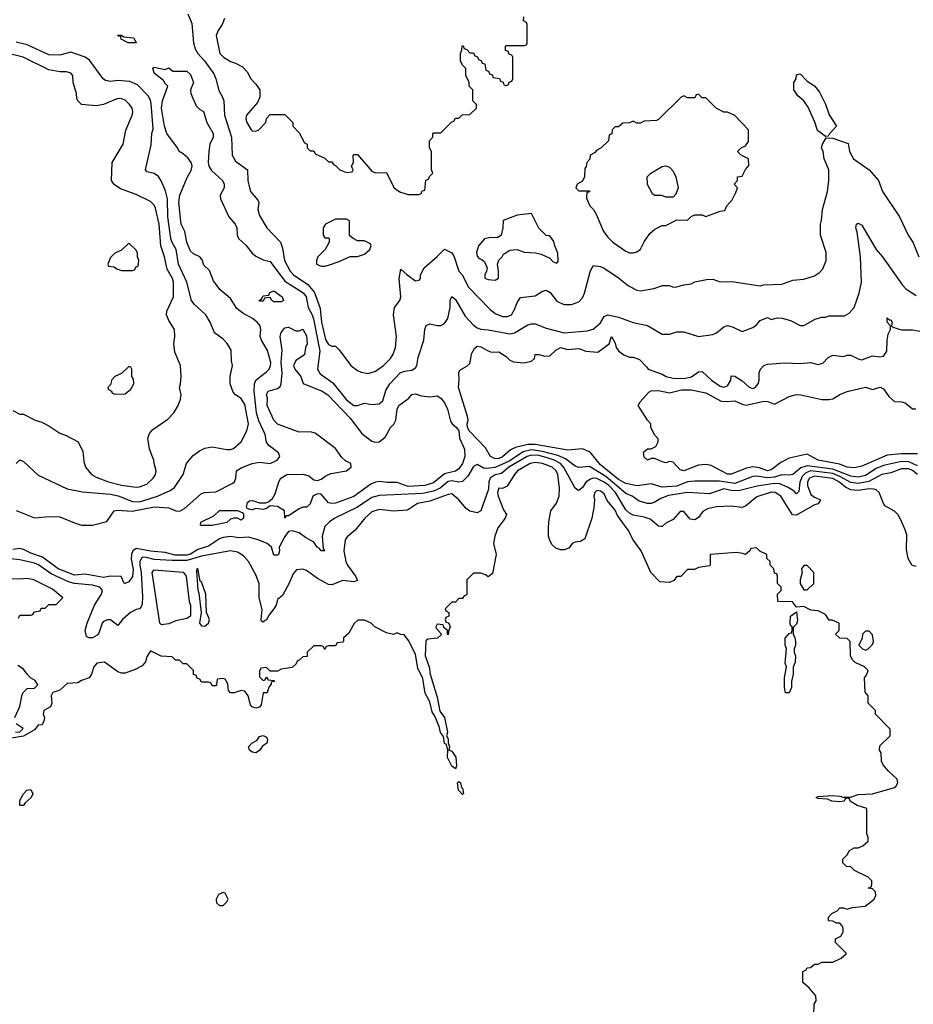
# Model space of a CAD drawing. Header units: inches. Extents: x 2348341 to 2479810, y 460419 to 613669.
# Tile 450 of 656: x 2423589 to 2428514, y 511830 to 517257. Entities that reach past the tile are written whole.
import ezdxf

# ---------------------------------------------------------------- set-up
doc = ezdxf.new("R2010")
doc.units = ezdxf.units.IN
doc.header["$MEASUREMENT"] = 0
doc.layers.add('C4521', color=7, linetype='Continuous')

msp = doc.modelspace()

# ---------------------------------------------------------------- linework, layer by layer
at = {"layer": 'C4521', "color": 2}
for points, elevation in [([(2424516.3, 517290), (2424536.7, 517236.7), (2424547.2, 517130), (2424555.8, 517095.8), (2424570, 517070.7), (2424608, 517030), (2424658, 516958), (2424670.4, 516930), (2424687, 516867), (2424707.3, 516830), (2424713.4, 516810), (2424718.4, 516730), (2424756.4, 516610), (2424759.1, 516510), (2424777.5, 516477.5), (2424844.7, 516430), (2424846.8, 516370), (2424854.8, 516330), (2424861, 516310), (2424902, 516262), (2424906, 516250), (2424900.7, 516210), (2424910, 516178), (2424950.6, 516110), (2425026.8, 516030), (2425037.5, 515997.5), (2425048.4, 515930), (2425079.3, 515870), (2425098, 515850), (2425177.8, 515797.8), (2425213.7, 515753.7), (2425245.5, 515665.5), (2425251.6, 515590), (2425274.2, 515494.2), (2425290, 515466), (2425310, 515458), (2425330, 515458), (2425350, 515438), (2425414.8, 515350), (2425450, 515322.8), (2425470, 515314.8), (2425510, 515306.8), (2425550, 515318.8), (2425593.2, 515350), (2425633.2, 515390), (2425646.8, 515413.2), (2425659.3, 515450), (2425665.2, 515510), (2425648.7, 515630), (2425655.3, 515670), (2425684, 515710), (2425689.2, 515730), (2425679.5, 515830), (2425690, 515882), (2425724.7, 515850), (2425770, 515818), (2425790, 515822), (2425798, 515830), (2425798, 515850), (2425818, 515890), (2425890, 515951), (2425930, 515992), (2425971.2, 515971.2), (2425984.2, 515950), (2426010, 515870.8), (2426027.7, 515850), (2426063.1, 515783.1), (2426180.7, 515660.7), (2426210, 515637.1), (2426250, 515621.3), (2426278.3, 515621.7), (2426299.3, 515630), (2426317.7, 515662.3), (2426330, 515698), (2426350, 515726), (2426430, 515734.8), (2426470, 515761), (2426490, 515766), (2426512.4, 515752.4), (2426550, 515706), (2426587.5, 515687.5), (2426630, 515686.8), (2426670, 515701), (2426690, 515724.7), (2426702.7, 515750), (2426732.9, 515867.1), (2426750, 515902), (2426790, 515896), (2426810, 515886.8), (2426890, 515834.8), (2426944.7, 515790), (2426990, 515766), (2427010, 515762.8), (2427084, 515776), (2427131.6, 515791.6), (2427170, 515792), (2427190, 515782), (2427210, 515784.7), (2427250, 515796), (2427290, 515801), (2427310, 515812), (2427374.6, 515825.4), (2427410, 515826), (2427450, 515811.3), (2427513.7, 515813.7), (2427670, 515790.8), (2427690, 515796.3), (2427790, 515799.1), (2427850, 515820.7), (2427910, 515826), (2427970, 515844.7), (2427996.5, 515863.5), (2428015.5, 515884.5), (2428034, 515930), (2428033.6, 515973.6), (2428002, 516070), (2428002, 516130), (2428008.9, 516151.1), (2428014, 516210), (2428042, 516310), (2428048.7, 516370), (2428048.4, 516428.4), (2428022, 516490), (2428017.2, 516530), (2428009, 516550), (2428014, 516570), (2428034, 516606), (2428070, 516603), (2428154.8, 516574.8), (2428162, 516530), (2428184.7, 516490), (2428271.3, 516430), (2428322, 516370), (2428344.7, 516310), (2428438, 516170), (2428486, 516070), (2428511, 516030), (2428544.7, 515950)], 78), ([(2424716.9, 517263.1), (2424704.7, 517230), (2424682, 517198), (2424671.3, 517170), (2424691, 517070), (2424711.3, 517050), (2424750, 517026.8), (2424778, 517018), (2424816.9, 516996.9), (2424842, 516970), (2424862, 516930), (2424890, 516902), (2424912, 516870), (2424912, 516830), (2424899.6, 516800.4), (2424838, 516730), (2424836, 516710), (2424841, 516690), (2424864.7, 516650), (2424870, 516644.7), (2424890, 516642), (2424906, 516650), (2424946, 516690), (2424948.4, 516711.6), (2424970, 516734), (2425050, 516734), (2425094, 516690), (2425094, 516670), (2425130, 516634), (2425158, 516578), (2425174, 516570), (2425174, 516550), (2425190, 516534), (2425210, 516534), (2425218, 516518), (2425270, 516494), (2425290, 516474), (2425310, 516474), (2425318, 516458), (2425330, 516454), (2425354, 516430), (2425390, 516414), (2425422, 516418), (2425426, 516430), (2425418, 516450), (2425428, 516470), (2425426, 516510), (2425430, 516514), (2425450, 516514), (2425530, 516422), (2425550, 516412), (2425610, 516414), (2425651.1, 516331.1), (2425662, 516322), (2425687.1, 516307.1), (2425730, 516294), (2425790, 516294), (2425802, 516298), (2425807.3, 516312.7), (2425822, 516318), (2425827.3, 516372.7), (2425842, 516378), (2425847.3, 516392.7), (2425866, 516410), (2425858, 516430), (2425858, 516530), (2425848, 516550), (2425848, 516590), (2425866, 516610), (2425866, 516630), (2425870, 516634), (2425910, 516634), (2425970, 516694), (2425982, 516698), (2425990, 516714), (2426010, 516714), (2426028.4, 516731.6), (2426070, 516734), (2426106, 516770), (2426106, 516790), (2426086, 516810), (2426086, 516870), (2426066, 516890), (2426066, 516910), (2426048.4, 516948.4), (2426047.3, 516987.3), (2426030, 517006), (2426018, 517030), (2426018, 517070), (2426026, 517090), (2426027.3, 517112.7), (2426032.7, 517112.7), (2426038, 517098), (2426052.7, 517092.7), (2426070, 517074), (2426090, 517074), (2426098, 517058), (2426112.7, 517052.7), (2426118, 517038), (2426132.7, 517032.7), (2426138, 517018), (2426152.7, 517012.7), (2426158, 516978), (2426172.7, 516972.7), (2426178, 516958), (2426192.7, 516952.7), (2426198, 516938), (2426232.7, 516932.7), (2426238, 516918), (2426252.7, 516912.7), (2426258, 516898), (2426270, 516894), (2426282, 516898), (2426287.3, 516912.7), (2426302, 516918), (2426306, 516930), (2426306, 517050), (2426302, 517062), (2426287.3, 517067.3), (2426282, 517082), (2426267.3, 517087.3), (2426266, 517110), (2426270, 517114), (2426370, 517114), (2426382, 517118), (2426386, 517130), (2426386, 517230), (2426382, 517242), (2426366, 517250), (2426367.3, 517272.7)], 82), ([(2423569.3, 514810.7), (2423590, 514831.3), (2423610, 514822), (2423690, 514746), (2423850, 514670.7), (2423934.2, 514654.2), (2424090, 514642), (2424132.4, 514632.4), (2424210, 514601.7), (2424250, 514599.6), (2424349, 514630), (2424418.4, 514661.6), (2424441.2, 514678.8), (2424489, 514750), (2424509, 514810), (2424522, 514830), (2424545.6, 514854.4), (2424580.2, 514879.8), (2424610, 514896), (2424650, 514902.8), (2424730, 514887.3), (2424750, 514887.3), (2424766.8, 514893.2), (2424809.6, 514930.4), (2424840.9, 514990), (2424849.3, 515030), (2424830, 515135.3), (2424810, 515168.7), (2424778, 515190), (2424764.7, 515204.7), (2424749.1, 515249.1), (2424749.2, 515290), (2424762, 515350), (2424756.4, 515376.4), (2424754.6, 515434.6), (2424732.9, 515472.9), (2424710, 515495.3), (2424662, 515530), (2424639, 515590), (2424615.3, 515630), (2424549.6, 515689.6), (2424535.1, 515710), (2424509.7, 515810), (2424464.2, 515910), (2424451.5, 515990), (2424428.6, 516028.6), (2424421.3, 516050), (2424406, 516170), (2424404.2, 516270), (2424393.1, 516313.1), (2424369.4, 516369.4), (2424353.2, 516393.2), (2424330, 516408.7), (2424290, 516418), (2424282, 516430), (2424313.6, 516566.4), (2424317, 516630), (2424324.8, 516655.2), (2424314.2, 516794.2), (2424310, 516814), (2424297.4, 516837.4), (2424237.5, 516897.5), (2424196.2, 516916.2), (2424130, 516920.9), (2424090, 516916), (2424061.5, 516921.5), (2424049, 516930), (2423973.4, 517033.4), (2423949.6, 517049.6), (2423870, 517077.2), (2423810, 517060.7), (2423750, 517062.9), (2423630, 517117.6), (2423570, 517133)], 78), ([(2423550, 515102), (2423590, 515082), (2423610, 515082), (2423674, 515050), (2423710, 515038), (2423750, 515018), (2423810, 514978), (2423845.4, 514965.4), (2423910.8, 514930.8), (2423936.9, 514876.9), (2423942, 514822), (2423951, 514790), (2423984.7, 514750), (2424010, 514734.8), (2424078, 514710), (2424150, 514690.5), (2424230, 514680.5), (2424250, 514682), (2424290, 514697.3), (2424325.2, 514730), (2424337.2, 514750), (2424341.2, 514770), (2424329.2, 514810), (2424329, 514830), (2424304, 514890), (2424295.3, 514950), (2424304.7, 514975.3), (2424322, 514998), (2424404.7, 515055.3), (2424438, 515090), (2424462, 515130), (2424474.6, 515165.4), (2424478, 515190), (2424468.7, 515230), (2424475.3, 515250), (2424478, 515290), (2424475.3, 515350), (2424444.7, 515424.7), (2424439, 515470), (2424444, 515510), (2424442, 515550), (2424410, 515598), (2424397.2, 515630), (2424399.3, 515650), (2424436, 515730), (2424437, 515810), (2424431.8, 515830), (2424402.3, 515882.3), (2424387.3, 515950), (2424366, 516010), (2424356.9, 516130), (2424337.2, 516217.2), (2424330, 516234), (2424310, 516254), (2424230, 516292.7), (2424144.1, 516324.1), (2424110, 516348.7), (2424095.3, 516370), (2424099, 516470), (2424159, 516570), (2424172.9, 516647.1), (2424210, 516734), (2424213.2, 516750), (2424209, 516770), (2424194, 516790), (2424170, 516813.2), (2424150, 516821.2), (2424130, 516822.7), (2424050.6, 516789.4), (2424010, 516781.2), (2423930, 516788.7), (2423908.9, 516808.9), (2423903.1, 516823.1), (2423902, 516850), (2423884, 516910), (2423882, 516950), (2423870, 516962), (2423846, 516970), (2423810, 516969.3), (2423750, 516980.7), (2423608.7, 517050), (2423510, 517074)], 82), ([(2423570, 514550.8), (2423670, 514510.8), (2423750, 514519.1), (2423810, 514517.3), (2423890, 514482.8), (2423930, 514470.8), (2423990, 514471), (2424069.1, 514490.9), (2424109, 514550), (2424126.6, 514553.4), (2424208.8, 514548.8), (2424332.6, 514572.6), (2424410, 514566.7), (2424450, 514550.4), (2424471.3, 514548.7), (2424497.7, 514562.3), (2424590, 514644.9), (2424610, 514650.8), (2424670, 514654), (2424760.1, 514699.9), (2424772, 514710), (2424779.5, 514730), (2424784, 514770), (2424810, 514787.3), (2424870, 514810.7), (2424910, 514818.8), (2424970, 514811), (2425008.7, 514830), (2425022, 514850), (2425015.3, 514870), (2424962, 514910), (2424950, 514928), (2424940.9, 514970), (2424906, 515046), (2424893.3, 515090), (2424881, 515210), (2424882.6, 515250), (2424890.9, 515269.1), (2424900.8, 515279.2), (2424950, 515315.5), (2424962.9, 515330), (2424971, 515349), (2424972.3, 515367.8), (2424954.2, 515434.2), (2424920.7, 515490), (2424914, 515510), (2424917, 515550), (2424914, 515570), (2424898, 515590), (2424872.7, 515610), (2424818.6, 515638.6), (2424785.1, 515665.1), (2424750, 515719.3), (2424692.3, 515770), (2424656.9, 515816.9), (2424634.5, 515874.5), (2424603.7, 515903.7), (2424593.8, 515933.8), (2424581.2, 515950), (2424545.9, 515965.9), (2424530, 515980.9), (2424509.6, 516030), (2424498.4, 516090), (2424478.4, 516130), (2424466.3, 516250), (2424472, 516290), (2424512.1, 516387.9), (2424533.8, 516426.2), (2424539.3, 516450), (2424533.2, 516470), (2424515.6, 516495.6), (2424490, 516518), (2424468, 516530), (2424458, 516550), (2424399.3, 516630), (2424386, 516670), (2424369.7, 516770), (2424375.1, 516810), (2424406, 516890), (2424390, 516906), (2424382, 516922), (2424330, 516962), (2424322, 516990), (2424330, 516996), (2424390, 516982), (2424410, 516992), (2424432.7, 516972.7), (2424510, 516974), (2424530, 516954), (2424546, 516910), (2424531, 516870), (2424531.3, 516850), (2424562, 516782), (2424581, 516761), (2424602, 516750), (2424621, 516690), (2424656, 516630), (2424654.8, 516610), (2424637.3, 516570), (2424630.7, 516530), (2424626.8, 516470), (2424630.7, 516450), (2424646, 516426), (2424706, 516370), (2424716.3, 516350), (2424716.3, 516330), (2424693.4, 516290), (2424694.9, 516270), (2424741, 516170), (2424776, 516130), (2424786, 516110), (2424787.3, 516070), (2424794.8, 516050), (2424834.9, 516014.9), (2424870.7, 515970), (2424890, 515953.4), (2424930, 515934), (2424970, 515924.9), (2425050, 515815.8), (2425130, 515766.7), (2425152.4, 515750), (2425168.5, 515730), (2425178, 515670), (2425201.7, 515630), (2425208.2, 515608.2), (2425243.2, 515430), (2425230.4, 515330), (2425245.1, 515305.1), (2425315.2, 515255.3), (2425390, 515161.6), (2425430, 515130.6), (2425450, 515130.7), (2425490, 515142.8), (2425530, 515136), (2425570, 515138.8), (2425590, 515156), (2425607.5, 515212.5), (2425629.3, 515250), (2425685.2, 515310), (2425710, 515320.5), (2425750, 515324.4), (2425770, 515337.3), (2425777.6, 515350), (2425785.6, 515394.4), (2425817.2, 515490), (2425821.2, 515550), (2425829, 515571), (2425850, 515581), (2425890, 515571.3), (2425910, 515571.3), (2425930, 515582), (2425949, 515610), (2425961.2, 515670), (2425960.9, 515710), (2425970, 515730.8), (2425990, 515714.8), (2426043.4, 515623.4), (2426090, 515574), (2426110, 515559.1), (2426130, 515550.7), (2426170, 515548), (2426290, 515524.9), (2426315.3, 515530), (2426390, 515574.8), (2426410, 515580.7), (2426430, 515580.7), (2426490, 515557.3), (2426590, 515530.4), (2426717.4, 515542.6), (2426750, 515550.8), (2426790, 515586.8), (2426810, 515621), (2426830, 515630.8), (2426890, 515618), (2426970, 515587.3), (2427050, 515570.8), (2427130, 515522.8), (2427170, 515524), (2427210, 515536), (2427250, 515536), (2427330, 515511), (2427410, 515521), (2427430, 515531.3), (2427470, 515564.7), (2427489.3, 515570.7), (2427522, 515562), (2427570, 515538), (2427630, 515561), (2427650, 515574.8), (2427670, 515598), (2427710, 515614.8), (2427730, 515604.7), (2427765.6, 515614.4), (2427790.9, 515610.9), (2427838, 515598), (2427890, 515572), (2427910, 515571.3), (2427973.6, 515606.4), (2428010, 515618), (2428030, 515618), (2428050, 515624.7), (2428134.6, 515625.4), (2428160.4, 515639.6), (2428188.9, 515671.1), (2428215.3, 515750), (2428228.7, 515810), (2428223.7, 515950), (2428205.4, 516085.4), (2428197.2, 516110), (2428202, 516130), (2428210, 516136), (2428230, 516124.7), (2428310, 515991), (2428344.7, 515950), (2428454.4, 515794.4), (2428473.7, 515773.7), (2428530, 515736)], 74), ([(2428537.1, 514797.1), (2428490, 514819.3), (2428450, 514821.2), (2428350, 514800.4), (2428310, 514783.1), (2428250, 514745.1), (2428210, 514735), (2428170, 514741.1), (2428070, 514779.6), (2427930, 514798.4), (2427893.4, 514786.6), (2427850, 514749.6), (2427830, 514745.6), (2427790, 514748.2), (2427750, 514736.2), (2427710, 514731.5), (2427650, 514740.4), (2427630, 514739.1), (2427530, 514700.3), (2427446.8, 514713.2), (2427310, 514714), (2427270, 514709.7), (2427210, 514685.1), (2427130, 514680.5), (2427070, 514698), (2426991.8, 514688.2), (2426930, 514700.5), (2426890, 514723.1), (2426790, 514804), (2426733.2, 514873.2), (2426690, 514890.9), (2426610, 514883.5), (2426430, 514915.8), (2426390, 514915.3), (2426321.4, 514898.6), (2426294, 514886), (2426250, 514847.1), (2426230, 514838.3), (2426210, 514836.3), (2426182.9, 514850), (2426156.4, 514896.4), (2426068.7, 514988.7), (2426057.6, 515010), (2426055.6, 515030), (2426060.7, 515050), (2426056.2, 515070), (2426007.3, 515230), (2426011.9, 515271.9), (2426009.3, 515310.7), (2426014, 515326), (2426053.6, 515346.4), (2426070, 515362), (2426081.2, 515418.8), (2426094.8, 515445.2), (2426110, 515458), (2426130, 515453.4), (2426170, 515430.8), (2426190, 515424.7), (2426230, 515426.8), (2426270, 515401), (2426290, 515381), (2426310, 515371), (2426370, 515364.7), (2426410, 515374), (2426426, 515390), (2426430, 515411.3), (2426450, 515411.3), (2426482.8, 515402.8), (2426510, 515404), (2426543.9, 515436.1), (2426570, 515450.5), (2426610, 515439.1), (2426670, 515444), (2426710, 515430.7), (2426776, 515424), (2426838, 515470), (2426850, 515511.3), (2426870, 515474), (2426876, 515450), (2426890.6, 515430.6), (2426918, 515410), (2426950, 515396), (2426970, 515396), (2427004.5, 515384.5), (2427044, 515344), (2427052, 515330), (2427130, 515302.8), (2427152, 515290), (2427190, 515280.4), (2427250, 515279.6), (2427291.2, 515288.8), (2427330, 515316), (2427350, 515318), (2427401, 515270), (2427450, 515236.3), (2427470, 515230.8), (2427490, 515238), (2427509, 515270), (2427510, 515294), (2427530, 515292), (2427570, 515266), (2427610, 515231), (2427630, 515224), (2427642, 515230), (2427659, 515250), (2427665.2, 515270), (2427664.5, 515310), (2427671.8, 515330), (2427690, 515350.7), (2427710, 515358), (2427806, 515366), (2427890, 515362), (2427947.9, 515367.9), (2427990, 515356), (2428015.5, 515364.5), (2428044.5, 515395.5), (2428070, 515407.7), (2428130, 515400.7), (2428150, 515407.3), (2428170, 515407.7), (2428210, 515386.8), (2428230, 515382.8), (2428290, 515404), (2428330, 515398), (2428350, 515402), (2428368.7, 515430), (2428369.4, 515490.6), (2428376.5, 515523.5), (2428388.7, 515550), (2428388, 515570), (2428369.5, 515589.5), (2428370, 515614), (2428382, 515602), (2428390, 515602), (2428398, 515590), (2428394, 515570), (2428402, 515562), (2428448.2, 515548.2), (2428510, 515547.7), (2428550, 515540.7)], 70), ([(2428536.7, 514863.3), (2428450, 514864.4), (2428370, 514857.4), (2428230, 514795.1), (2428190, 514786.3), (2428150, 514789.7), (2428107.6, 514807.6), (2427989, 514830), (2427930, 514862.7), (2427830, 514839.5), (2427784.6, 514815.4), (2427730, 514775.6), (2427710, 514769.8), (2427666.1, 514786.1), (2427630, 514792), (2427595.6, 514784.4), (2427510, 514752.3), (2427490, 514752.3), (2427399.7, 514799.7), (2427370, 514804.5), (2427330, 514801.2), (2427249.5, 514769.5), (2427230, 514775.3), (2427190, 514818), (2427170, 514822), (2427150, 514815.3), (2427130, 514819), (2427090, 514838), (2427070, 514838), (2427049.1, 514829.1), (2427030, 514846), (2427027.3, 514872.7), (2427048.4, 514891.6), (2427070, 514892), (2427095.3, 514904.7), (2427108, 514930), (2427107.3, 514947.3), (2427090, 514966), (2427068, 515010), (2427068, 515030), (2427049.1, 515049.1), (2426998, 515130), (2427008.9, 515151.1), (2427056.4, 515203.6), (2427068.7, 515211.3), (2427110, 515213.4), (2427170, 515200.7), (2427237.3, 515217.3), (2427290, 515216.3), (2427370, 515200.5), (2427454.9, 515154.9), (2427487.9, 515152.1), (2427530, 515156.3), (2427570, 515137.3), (2427593, 515133), (2427690, 515154.9), (2427712.8, 515152.8), (2427750, 515138), (2427830, 515180.7), (2427870, 515190.7), (2427894, 515190), (2428010, 515164), (2428050, 515162.8), (2428070, 515166.8), (2428109.5, 515190.5), (2428150, 515207.3), (2428250, 515230.6), (2428290, 515218), (2428331, 515231), (2428350, 515222), (2428379.6, 515179.6), (2428410, 515152), (2428450, 515151.3), (2428470, 515144.7), (2428510, 515112), (2428527.3, 515112.7)], 66), ([(2428530, 514242.7), (2428507.7, 514247.7), (2428486.2, 514286.2), (2428476.6, 514336.6), (2428478, 514418), (2428470, 514446), (2428443.1, 514503.1), (2428428, 514530), (2428410, 514548), (2428358, 514578), (2428349, 514590), (2428325.2, 514650), (2428310, 514665.2), (2428298, 514670), (2428271, 514671), (2428210, 514662.7), (2428170, 514665.7), (2428140, 514680), (2428104.2, 514710), (2428070, 514727.6), (2427970, 514740.7), (2427942.6, 514730), (2427930.3, 514710), (2427930.3, 514690), (2427950, 514640.7), (2427970, 514624.7), (2428002, 514610), (2427990, 514588.7), (2427970, 514582), (2427870, 514525.2), (2427847.7, 514527.7), (2427784.5, 514630), (2427753.2, 514650), (2427730, 514652.6), (2427652.1, 514627.9), (2427590, 514575.6), (2427570, 514567.6), (2427510, 514576.2), (2427430, 514571.2), (2427379.1, 514560.9), (2427354.3, 514545.7), (2427330, 514513.3), (2427310, 514500.4), (2427283.7, 514503.7), (2427250, 514546.6), (2427230, 514546), (2427190, 514502.7), (2427150, 514481.2), (2427130, 514462.7), (2427123.2, 514463.2), (2427110, 514465.2), (2427063.8, 514503.8), (2427030, 514515.6), (2426970, 514526), (2426950, 514536.9), (2426930, 514555.1), (2426872, 514650), (2426835.1, 514690), (2426810, 514708.7), (2426770, 514727.2), (2426750, 514729.7), (2426734.8, 514725.2), (2426711.2, 514708.8), (2426690, 514679.3), (2426670, 514662.7), (2426664.5, 514664.5), (2426650, 514674), (2426588.3, 514788.3), (2426570, 514810.9), (2426534, 514830), (2426490, 514844.2), (2426450, 514854), (2426410, 514856), (2426386.7, 514850), (2426284.9, 514790), (2426243.9, 514756.1), (2426210, 514747.4), (2426181.7, 514730), (2426173.8, 514710), (2426172.3, 514670), (2426130.8, 514550), (2426110, 514538), (2426070, 514548.7), (2426050, 514562), (2426009, 514610), (2425970, 514642.7), (2425950, 514640.7), (2425850, 514603.6), (2425782, 514590), (2425726.6, 514553.4), (2425650, 514548.3), (2425570, 514556.9), (2425530, 514545.1), (2425490.6, 514510), (2425437.1, 514442.9), (2425393.7, 514406.3), (2425382.8, 514390), (2425374.8, 514330), (2425386, 514270), (2425394.8, 514250), (2425439.1, 514190), (2425450, 514166), (2425430, 514159.3), (2425370, 514165.2), (2425310, 514142), (2425290, 514144), (2425230, 514177.2), (2425170, 514221.2), (2425150, 514229), (2425115.3, 514224.7), (2425096.8, 514203.2), (2425072.8, 514147.2), (2425036.8, 514083.2), (2425010, 514062), (2425001.6, 514030), (2424990.4, 514009.6), (2424964.1, 513975.9), (2424950, 513949.4), (2424936.3, 513943.7), (2424930, 513935.3), (2424921.2, 513941.2), (2424919, 513950), (2424925.6, 514005.6), (2424908.9, 514071.1), (2424908.9, 514148.9), (2424890, 514198), (2424849, 514270), (2424822, 514302), (2424790, 514321.6), (2424750, 514329.6), (2424590, 514300.3), (2424510, 514276.5), (2424430, 514275.7), (2424330, 514281.5), (2424287.3, 514292.7), (2424270, 514294), (2424261.6, 514290), (2424251.6, 514270), (2424250.2, 514250), (2424258, 514210), (2424264.9, 514075.1), (2424264.4, 514035.6), (2424259, 514021), (2424250, 514009.3), (2424230, 514006), (2424198.8, 513990), (2424156, 513950), (2424130, 513918), (2424090, 513949), (2424070, 513949.2), (2424050, 513939), (2424042.8, 513930), (2424024.9, 513875.1), (2424015.5, 513864.5), (2423989.3, 513849.3), (2423969.2, 513849.2), (2423957.2, 513857.2), (2423949.6, 513890), (2423960.5, 513930), (2424001.7, 514030), (2424040.5, 514090), (2424045.6, 514110), (2424030, 514129.5), (2423990, 514139.7), (2423890, 514149.7), (2423857.8, 514157.8), (2423762.4, 514202.4), (2423693, 514253), (2423670, 514261), (2423590, 514279.7), (2423470, 514292)], 78), ([(2428536.4, 514750), (2428510, 514772.9), (2428490, 514781.4), (2428450, 514780.9), (2428390, 514759.7), (2428341, 514750), (2428269.4, 514710.6), (2428210, 514699.8), (2428170, 514705.3), (2428110, 514739.2), (2428070, 514755.2), (2427950, 514769.8), (2427921, 514759), (2427901, 514739.1), (2427888.6, 514708.6), (2427882.8, 514657.2), (2427870, 514644), (2427858, 514658), (2427820.4, 514680.4), (2427777.8, 514697.8), (2427750, 514701.2), (2427654, 514686), (2427550, 514660.4), (2427510, 514661), (2427469.1, 514670.9), (2427390, 514643.6), (2427270, 514651.6), (2427165.5, 514634.5), (2427122.8, 514617.2), (2427085.1, 514594.9), (2427070, 514589.6), (2427050, 514589.6), (2427002.7, 514602.7), (2426964, 514630), (2426930, 514646), (2426819.1, 514739.1), (2426730, 514793.3), (2426670, 514789.2), (2426650, 514796), (2426596.8, 514836.8), (2426555.3, 514855.3), (2426470, 514877.5), (2426410, 514885.6), (2426364.7, 514875.3), (2426290, 514825.7), (2426210, 514788.7), (2426162.3, 514782.3), (2426145.4, 514785.4), (2426110, 514805.2), (2426090, 514794), (2426058.9, 514741.1), (2426030, 514711.8), (2426010, 514708), (2425970, 514714.5), (2425950, 514711), (2425905.9, 514674.1), (2425870, 514658.2), (2425810, 514645.3), (2425570, 514635.1), (2425530, 514623.6), (2425450, 514569.6), (2425326, 514510), (2425296, 514490), (2425270, 514464), (2425256.3, 514410), (2425261, 514341), (2425270, 514328.7), (2425250, 514329.2), (2425242, 514342), (2425229, 514350), (2425210, 514378), (2425163.2, 514403.2), (2425129.3, 514429.3), (2425090, 514439.3), (2425070, 514435.1), (2425050, 514409.2), (2425018.8, 514350), (2425021, 514330), (2425016, 514310), (2425010, 514305.2), (2424990, 514305.2), (2424976, 514350), (2424953.2, 514370), (2424904, 514390), (2424850, 514404.7), (2424798.3, 514401.7), (2424750, 514408.2), (2424710, 514403.5), (2424690, 514396.3), (2424630, 514354.3), (2424570, 514336.4), (2424530, 514310.9), (2424510, 514304.7), (2424446.4, 514306.4), (2424390, 514320.4), (2424310, 514328.3), (2424230, 514342.4), (2424213, 514330), (2424205.5, 514310), (2424203.4, 514283.4), (2424213.5, 514226.5), (2424210, 514188), (2424190, 514158), (2424167.3, 514147.3), (2424147.3, 514187.3), (2424089.2, 514189.2), (2424050, 514181.6), (2423950, 514201.3), (2423890, 514194.7), (2423800.9, 514230), (2423713.8, 514293.8), (2423650, 514316.9), (2423610, 514337), (2423590, 514341.6), (2423550, 514336.9)], 74), ([(2427966, 511770), (2427968, 511830), (2427978, 511850), (2427976.4, 511876.4), (2427940.4, 511920.4), (2427906, 511950), (2427906, 512010), (2427922, 512018), (2427928.4, 512031.6), (2427947.3, 512032.7), (2427970, 512052), (2427990, 512052), (2428010, 512062), (2428070, 512062), (2428116.4, 512083.6), (2428146, 512110), (2428086, 512170), (2428086, 512190), (2428114.6, 512205.4), (2428128, 512230), (2428128, 512250), (2428122, 512262), (2428110, 512278), (2428090, 512278), (2428070, 512288), (2428046, 512290), (2428046, 512310), (2428066, 512330), (2428094.6, 512345.4), (2428110, 512362), (2428130, 512362), (2428150, 512354), (2428176.4, 512363.6), (2428249.1, 512370.9), (2428298, 512410), (2428308, 512430), (2428306, 512450), (2428290, 512466), (2428266, 512470), (2428282, 512478), (2428286, 512490), (2428286, 512510), (2428266, 512530), (2428190, 512568), (2428170, 512588), (2428146, 512590), (2428126, 512610), (2428126, 512630), (2428150, 512654), (2428163.1, 512676.9), (2428188.4, 512691.6), (2428210, 512692), (2428236.4, 512703.6), (2428266, 512730), (2428266, 512750), (2428258, 512770), (2428258, 512910), (2428205.6, 512925.6), (2428166, 512950), (2428162, 512962), (2428150, 512966), (2428138, 512962), (2428134, 512950), (2428110, 512945.2), (2428066, 512950), (2428040.4, 512960.4), (2427990, 512964), (2427978, 512970), (2427990, 512976), (2428070, 512981), (2428110, 512977.3), (2428130, 512970.8), (2428168.9, 512971.1), (2428210, 512986.8), (2428290, 512990.8), (2428410, 513024.7), (2428418, 513030), (2428428, 513050), (2428426, 513070), (2428376.4, 513116.4), (2428348, 513150), (2428338, 513170), (2428336.4, 513216.4), (2428328, 513230), (2428330, 513254), (2428386, 513310), (2428387.3, 513347.3), (2428306, 513430), (2428306, 513450), (2428266, 513490), (2428266, 513530), (2428248, 513550), (2428246, 513630), (2428256.4, 513643.6), (2428266, 513670), (2428246, 513690), (2428194.6, 513714.6), (2428178, 513730), (2428168, 513750), (2428166, 513830), (2428150, 513846), (2428108.4, 513848.4), (2428086, 513870), (2428106, 513890), (2428106, 513930), (2428067.3, 513947.3), (2428050, 513948), (2428030, 513978), (2427990, 513998), (2427950, 514002), (2427910, 514022), (2427870, 514018), (2427848.4, 514048.4), (2427768, 514050), (2427766, 514090), (2427786, 514110), (2427786, 514130), (2427766, 514150), (2427766, 514190), (2427762, 514202), (2427750, 514206), (2427746, 514230), (2427726, 514250), (2427726, 514270), (2427707.3, 514287.3), (2427706, 514310), (2427668.4, 514328.4), (2427650, 514346), (2427618, 514342), (2427614, 514330), (2427590, 514308.7), (2427575.3, 514315.3), (2427539.3, 514319.3), (2427394, 514310), (2427394, 514250), (2427390, 514246), (2427330, 514238), (2427307.3, 514227.3), (2427270, 514226), (2427232, 514188), (2427210, 514188), (2427194.8, 514165.2), (2427170, 514154), (2427118, 514158), (2427068, 514210), (2427014, 514330), (2426969.6, 514389.6), (2426942.5, 514442.5), (2426884.2, 514524.2), (2426870, 514554), (2426826.6, 514606.6), (2426810, 514644), (2426790, 514658), (2426770, 514661.2), (2426758.8, 514650), (2426754, 514630), (2426757.3, 514610), (2426753.7, 514566.3), (2426742.8, 514510), (2426703.6, 514396.4), (2426679.6, 514380.4), (2426650, 514378), (2426634, 514370), (2426615.3, 514344.7), (2426590, 514335.3), (2426570, 514335.3), (2426544.7, 514344.7), (2426523.1, 514363.1), (2426510, 514386), (2426504, 514410), (2426504, 514450), (2426506, 514490), (2426517.2, 514550), (2426547.2, 514592.8), (2426562, 514630), (2426564.8, 514675.2), (2426554.3, 514750), (2426545.6, 514770), (2426523.7, 514790), (2426470, 514810.9), (2426430, 514815.4), (2426402.8, 514810), (2426333.4, 514770), (2426315.5, 514750), (2426274.9, 514685.1), (2426250, 514673.2), (2426230, 514674), (2426227.3, 514670), (2426222.8, 514650), (2426226, 514630), (2426256, 514556), (2426271.3, 514530), (2426264.7, 514510), (2426223.4, 514456.6), (2426207.7, 514410), (2426200.7, 514370), (2426214.8, 514310), (2426194.8, 514205.2), (2426170, 514186), (2426156.4, 514196.4), (2426130, 514206), (2426090, 514206), (2426054, 514170), (2426052.7, 514087.3), (2426038, 514082), (2426030, 514066), (2426010, 514066), (2425990, 514046), (2425970, 514046), (2425934, 514010), (2425938, 513998), (2425954, 513990), (2425954, 513970), (2425938, 513962), (2425934, 513950), (2425938, 513938), (2425954, 513930), (2425962, 513910), (2425952.7, 513887.3), (2425950, 513866), (2425946, 513870), (2425946, 513890), (2425927.3, 513907.3), (2425922, 513922), (2425890, 513926), (2425882, 513910), (2425883.6, 513903.6), (2425912.7, 513872.7), (2425912.7, 513867.3), (2425891.3, 513848.7), (2425838, 513842), (2425826.8, 513833.2), (2425824, 513750), (2425845.5, 513690), (2425850.4, 513650.4), (2425890, 513522), (2425905.2, 513445.2), (2425930.4, 513410), (2425946, 513330), (2425942, 513310), (2425950, 513294), (2425951, 513271), (2425958, 513250), (2425954, 513230), (2425970, 513224.7), (2425991.8, 513191.8), (2425995.5, 513144.5), (2425990, 513128.7), (2425970, 513142), (2425946.3, 513190), (2425949.2, 513230), (2425942, 513262), (2425930, 513268), (2425925.2, 513305.2), (2425907.6, 513327.6), (2425901.5, 513361.5), (2425877.6, 513417.6), (2425862, 513442), (2425850, 513498), (2425824, 513544), (2425810, 513626), (2425782.7, 513682.7), (2425770, 513758), (2425733.6, 513833.6), (2425707.3, 513867.3), (2425690, 513868), (2425670, 513878), (2425650, 513868), (2425610, 513878), (2425546, 513910), (2425526, 513930), (2425490, 513948), (2425452.7, 513947.3), (2425431.6, 513928.4), (2425403.6, 513876.4), (2425374, 513850), (2425374, 513830), (2425370, 513826), (2425338, 513822), (2425330, 513806), (2425290, 513806), (2425278, 513802), (2425270, 513786), (2425262, 513802), (2425250, 513806), (2425210, 513806), (2425174, 513770), (2425172.7, 513747.3), (2425150, 513746), (2425130, 513726), (2425118, 513722), (2425112.7, 513707.3), (2425090, 513686), (2425030, 513678), (2425010, 513666), (2424970, 513666), (2424950, 513686), (2424918, 513682), (2424910, 513666), (2424910, 513634), (2424930, 513614), (2424942, 513618), (2424950, 513634), (2424958, 513618), (2424990, 513614), (2424994, 513610), (2424974, 513606), (2424974, 513594), (2424962, 513578), (2424952.7, 513547.3), (2424930, 513546), (2424919.8, 513480.2), (2424910, 513468), (2424890, 513462), (2424870, 513469), (2424861.5, 513481.5), (2424848.7, 513530), (2424830, 513555.3), (2424810, 513559), (2424770, 513546), (2424750, 513546), (2424740.4, 513560.4), (2424736.4, 513596.4), (2424722, 513622), (2424710, 513626), (2424678, 513622), (2424674, 513590), (2424670, 513586), (2424650, 513586), (2424642, 513602), (2424630, 513606), (2424590, 513606), (2424582, 513622), (2424567.3, 513627.3), (2424562, 513642), (2424547.3, 513647.3), (2424546, 513670), (2424510, 513706), (2424490, 513706), (2424470, 513726), (2424447.3, 513727.3), (2424430, 513746), (2424368.4, 513748.4), (2424310, 513778), (2424290, 513746), (2424282, 513718), (2424263.6, 513696.4), (2424225.4, 513674.6), (2424170, 513655.3), (2424150, 513655.3), (2424130, 513662), (2424055.5, 513715.5), (2424014, 513710), (2423998, 513690), (2423984.7, 513650), (2423970.9, 513629.1), (2423930, 513615.3), (2423910, 513602), (2423850, 513598), (2423810, 513562), (2423771.6, 513548.4), (2423762, 513530), (2423766, 513490), (2423758, 513470), (2423722, 513450), (2423718, 513430), (2423724.7, 513410), (2423723.6, 513396.4), (2423712, 513370), (2423690, 513368), (2423670, 513342), (2423610, 513308), (2423543.6, 513296.4)], 82), ([(2423582, 513958), (2423590, 513974), (2423650, 513974), (2423662, 513978), (2423670, 513994), (2423702, 513998), (2423707.3, 514012.7), (2423730, 514014), (2423750, 514034), (2423790, 514034), (2423826, 514070), (2423770, 514118), (2423666, 514170), (2423630, 514177.2), (2423590, 514172.7), (2423482.8, 514177.2)], 82), ([(2423562, 513410), (2423590, 513472), (2423602.9, 513537.1), (2423609.4, 513550.6), (2423630, 513571.3), (2423670, 513572), (2423688, 513590), (2423674.8, 513614.8), (2423649, 513629), (2423629.1, 513649.1), (2423610, 513678), (2423578, 513698)], 82), ([(2423566, 513330), (2423590, 513332), (2423608, 513350), (2423570, 513375.3)], 82)]:
    msp.add_lwpolyline(points, dxfattribs=dict(at, elevation=elevation))
for points, elevation in [([(2424230, 517128.7), (2424186, 517130), (2424148, 517150), (2424146, 517166), (2424134, 517166), (2424128.4, 517171.6), (2424150, 517171.3), (2424162, 517162), (2424216, 517156), (2424231.6, 517131.6)], 74), ([(2428030, 516613.2), (2427985.9, 516645.9), (2427971.3, 516691.3), (2427934.3, 516774.3), (2427910, 516809.2), (2427876.9, 516836.9), (2427855.1, 516870), (2427856, 516910), (2427869, 516930), (2427870, 516952), (2427890, 516958), (2427930, 516918), (2427970, 516892), (2427998, 516858), (2428030.6, 516790.6), (2428050, 516732), (2428091.3, 516670), (2428050, 516626), (2428044.7, 516615.3)], 78), ([(2427330, 516846), (2427318, 516842), (2427310, 516826), (2427270, 516826), (2427250, 516838), (2427234, 516830), (2427110, 516706), (2427099.6, 516700.4), (2427030, 516698), (2427010, 516686), (2426990, 516686), (2426970, 516698), (2426950, 516688), (2426912.7, 516687.3), (2426890, 516666), (2426870, 516666), (2426854, 516650), (2426852.7, 516627.3), (2426838, 516622), (2426834, 516590), (2426794, 516550), (2426770, 516538), (2426756.9, 516523.1), (2426734, 516510), (2426731.6, 516488.4), (2426714, 516470), (2426711.6, 516448.4), (2426703.6, 516436.4), (2426702, 516390), (2426690, 516366), (2426662, 516350), (2426654, 516330), (2426670, 516314), (2426730, 516314), (2426732, 516310), (2426726, 516306), (2426714, 516306), (2426712.7, 516272.7), (2426732, 516230), (2426750.9, 516210.9), (2426765.4, 516185.4), (2426806, 516090), (2426830, 516058), (2426858, 516030), (2426930, 515981), (2426950, 515971.3), (2426970, 515971.3), (2426990, 515978), (2427010, 515992), (2427030, 516032), (2427062, 516078), (2427090, 516102), (2427130, 516122), (2427150, 516122), (2427210, 516154), (2427270, 516152), (2427290, 516172), (2427310, 516182), (2427350, 516182), (2427370, 516172), (2427450, 516202), (2427474.6, 516205.4), (2427486, 516230), (2427516.4, 516263.6), (2427536.4, 516303.6), (2427546, 516330), (2427526, 516350), (2427546, 516370), (2427546, 516390), (2427570, 516394), (2427588.4, 516431.6), (2427607.3, 516452.7), (2427606, 516490), (2427566, 516510), (2427546, 516530), (2427566, 516550), (2427590, 516562), (2427606, 516586), (2427606, 516650), (2427530, 516728), (2427490, 516748), (2427470, 516748), (2427428.4, 516768.4), (2427370, 516826), (2427350, 516826)], 82), ([(2427150, 516278), (2427127.3, 516287.3), (2427090, 516288), (2427076.4, 516296.4), (2427048.9, 516348.9), (2427048, 516390), (2427068, 516410), (2427130, 516446.8), (2427150, 516450.8), (2427170, 516444.7), (2427190, 516422), (2427204.7, 516390), (2427218, 516330), (2427205.4, 516294.6), (2427190, 516278)], 82), ([(2425390, 516158), (2425330, 516158), (2425274, 516130), (2425262, 516110), (2425262, 516070), (2425270, 516054), (2425290, 516054), (2425294, 516050), (2425294, 516030), (2425272, 515990), (2425231.3, 515950), (2425224.7, 515930), (2425224.7, 515910), (2425250, 515898), (2425270, 515898), (2425290, 515904.7), (2425350, 515924.7), (2425410, 515952), (2425450, 515952), (2425490, 515964.7), (2425518, 515990), (2425526, 516010), (2425522, 516022), (2425490, 516038), (2425450, 516038), (2425426, 516050), (2425407.3, 516067.3), (2425407.3, 516147.3)], 82), ([(2426410, 516188), (2426330, 516179), (2426254, 516150), (2426251.3, 516110), (2426242, 516070), (2426223.6, 516056.4), (2426174.6, 516054.6), (2426150, 516048.7), (2426118, 516010), (2426107.1, 515972.9), (2426110, 515954), (2426121, 515941), (2426135.3, 515935.3), (2426150, 515922), (2426164.7, 515890), (2426162, 515870), (2426152, 515850), (2426152.7, 515832.7), (2426170, 515824.7), (2426210, 515822), (2426227.3, 515832.7), (2426228, 515870), (2426222, 515910), (2426229, 515931), (2426248, 515950), (2426255.3, 515964.7), (2426290, 515986), (2426330, 515991), (2426370, 515974.8), (2426431, 515971), (2426463.6, 515963.6), (2426510, 515942), (2426530, 515922), (2426550, 515914), (2426556.4, 515923.6), (2426555.3, 515970), (2426538, 516010), (2426533.6, 516033.6), (2426510, 516066), (2426490, 516068), (2426450, 516108)], 82), ([(2424190, 516026), (2424150, 515986), (2424114, 515970), (2424090, 515946), (2424074, 515910), (2424078, 515898), (2424110, 515894), (2424123.6, 515883.6), (2424150, 515874), (2424210, 515874), (2424222, 515878), (2424230, 515894), (2424242, 515898), (2424246, 515930), (2424238, 515950), (2424238, 515970), (2424230, 515986)], 86), ([(2424990, 515702), (2424978, 515710), (2424970, 515726), (2424938, 515722), (2424930, 515706), (2424910, 515706), (2424909, 515710), (2424922, 515718), (2424930, 515734), (2424962, 515738), (2424967.3, 515752.7), (2424990, 515762), (2425036, 515730), (2425042, 515710), (2425030, 515702)], 70), ([(2425110, 515542), (2425130, 515542), (2425150, 515551), (2425170, 515514), (2425174, 515470), (2425164.7, 515450), (2425158, 515410), (2425110, 515378), (2425098.8, 515350), (2425106, 515330), (2425138, 515290), (2425150.9, 515250.9), (2425256, 515210), (2425287.3, 515190), (2425410, 515060.7), (2425475.2, 514975.2), (2425530, 514934), (2425550, 514927.7), (2425570, 514930.7), (2425603.3, 514956.7), (2425633.2, 515010), (2425651.6, 515028.4), (2425662.7, 515050), (2425669.4, 515110), (2425679.3, 515130), (2425734, 515170), (2425750, 515190.8), (2425770, 515194.8), (2425803.4, 515183.4), (2425850, 515177.3), (2425890, 515184), (2425910, 515170.7), (2425930, 515144.9), (2425947, 515110), (2425964, 515044), (2425973, 515030), (2425996.3, 515010), (2426008.4, 514990), (2426013.4, 514950), (2426040.2, 514890), (2426041.5, 514850), (2426028.5, 514810), (2426010, 514781.6), (2425990, 514768.2), (2425930, 514753), (2425870, 514704.4), (2425822, 514690), (2425730, 514683.9), (2425670, 514706.6), (2425614.6, 514705.4), (2425570, 514711.5), (2425550, 514708), (2425523.8, 514696.2), (2425430, 514628), (2425330, 514592), (2425309.6, 514589.6), (2425290, 514593.2), (2425250, 514641.2), (2425230, 514642.7), (2425204.7, 514630), (2425190, 514588), (2425172, 514570), (2425150, 514569.4), (2425130, 514560.9), (2425070, 514522), (2425058, 514522), (2425050, 514509.3), (2425048, 514550), (2425010, 514574), (2424970, 514578), (2424950, 514562), (2424930, 514558), (2424890, 514562), (2424870, 514555.3), (2424856.4, 514556.4), (2424842, 514562), (2424838, 514570), (2424844, 514596), (2424855.3, 514604.7), (2424870, 514606), (2424910, 514594), (2424945.2, 514594.8), (2424960.4, 514599.6), (2424982, 514618), (2424997, 514643), (2425016.2, 514710), (2425027.3, 514730), (2425062, 514750), (2425152.1, 514752.1), (2425182, 514742), (2425210, 514720.7), (2425230, 514717.3), (2425250, 514724), (2425276.6, 514743.4), (2425303.9, 514756.1), (2425390, 514771), (2425416, 514790), (2425413.2, 514810), (2425385.4, 514825.4), (2425364.4, 514844.4), (2425330, 514893.2), (2425218, 514978), (2425190, 514985.2), (2425130, 514982.7), (2425010, 515026.6), (2424989.3, 515050), (2424953.2, 515130), (2424954, 515170), (2424949.5, 515190.5), (2424958, 515210), (2425010, 515224.7), (2425024, 515236), (2425029.3, 515250.7), (2425035.1, 515310), (2425029.6, 515370), (2425035.1, 515435.1), (2425025.2, 515510), (2425030, 515532), (2425050, 515558), (2425070, 515562)], 70), ([(2424190, 515346), (2424150, 515306), (2424114, 515290), (2424094, 515270), (2424091.6, 515248.4), (2424074, 515230), (2424078, 515218), (2424094, 515210), (2424098, 515198), (2424112.7, 515192.7), (2424170, 515194), (2424200.4, 515219.6), (2424218, 515250), (2424216.4, 515276.4), (2424206, 515290), (2424206, 515330), (2424202, 515342)], 86), ([(2424810, 514498), (2424789, 514509), (2424770, 514509.2), (2424750, 514504), (2424730, 514486), (2424650, 514469), (2424588.9, 514468.9), (2424586, 514470), (2424588, 514488), (2424658, 514522), (2424690, 514551.3), (2424790, 514551.3), (2424818, 514538), (2424822, 514530), (2424822, 514510)], 70), ([(2427930, 514248), (2427910, 514248), (2427898, 514230), (2427901, 514210), (2427891.3, 514170), (2427891.3, 514150), (2427910, 514114), (2427930, 514114), (2427966, 514150), (2427966, 514210)], 82), ([(2424370, 513920.9), (2424360.9, 513930), (2424318, 514210), (2424330, 514224), (2424490, 514212), (2424506.8, 514190), (2424522.8, 514050), (2424530.3, 514030), (2424530.4, 513970), (2424510, 513957.2), (2424450, 513943.7), (2424410, 513927)], 78), ([(2424570, 514232.7), (2424564.7, 514230), (2424563.5, 514216.5), (2424570, 514114), (2424575.9, 514095.9), (2424588.8, 513990), (2424580.7, 513930), (2424590, 513916), (2424610, 513914.8), (2424629, 513930), (2424634, 513950), (2424619, 513990), (2424614, 514090), (2424590, 514158), (2424583.1, 514163.1)], 82), ([(2427810, 513546), (2427804.7, 513575.3), (2427804, 513630), (2427815.3, 513690), (2427808.7, 513710), (2427815.3, 513790), (2427808.4, 513811.6), (2427808.4, 513848.4), (2427830, 513874), (2427842, 513878), (2427846, 513890), (2427846, 513910), (2427838, 513918), (2427835.3, 513930), (2427838, 513970), (2427870, 513994), (2427875.3, 513944.7), (2427870, 513926), (2427852.7, 513907.3), (2427851.6, 513888.4), (2427851.3, 513870), (2427862, 513850), (2427864.7, 513830), (2427864.7, 513810), (2427858, 513790), (2427858, 513770), (2427864.7, 513750), (2427863.6, 513716.4), (2427851.6, 513688.4), (2427851.3, 513650), (2427842, 513610), (2427843.6, 513576.4), (2427830, 513546)], 82), ([(2428270, 513886), (2428250, 513886), (2428234, 513870), (2428231.6, 513848.4), (2428214, 513810), (2428234, 513790), (2428250, 513782), (2428266, 513790), (2428290, 513814), (2428295.3, 513830), (2428290, 513866)], 82), ([(2424890, 513215.3), (2424870, 513219), (2424855.3, 513230), (2424849.2, 513250), (2424868.7, 513270), (2424895.1, 513284.9), (2424910, 513306), (2424930, 513312), (2424950, 513302), (2424954.8, 513290), (2424950.8, 513270), (2424926.8, 513253.2), (2424910, 513228)], 82), ([(2426030, 512986.6), (2426006.6, 513010), (2426002, 513050), (2426010, 513058), (2426018, 513050), (2426024.7, 513024.7), (2426030, 513022), (2426034.8, 512990)], 82), ([(2423590, 512926), (2423590, 512954), (2423609.1, 512990.9), (2423628.9, 513011.1), (2423650, 513014), (2423662, 512990), (2423652, 512970), (2423619.6, 512940.4), (2423610, 512926)], 82), ([(2424710, 512446), (2424685.4, 512434.6), (2424672, 512410), (2424674, 512390), (2424690, 512374), (2424710, 512374), (2424730, 512394), (2424738, 512410), (2424722, 512442)], 86)]:
    msp.add_lwpolyline(points, close=True, dxfattribs=dict(at, elevation=elevation))

doc.saveas('drawing.dxf')
